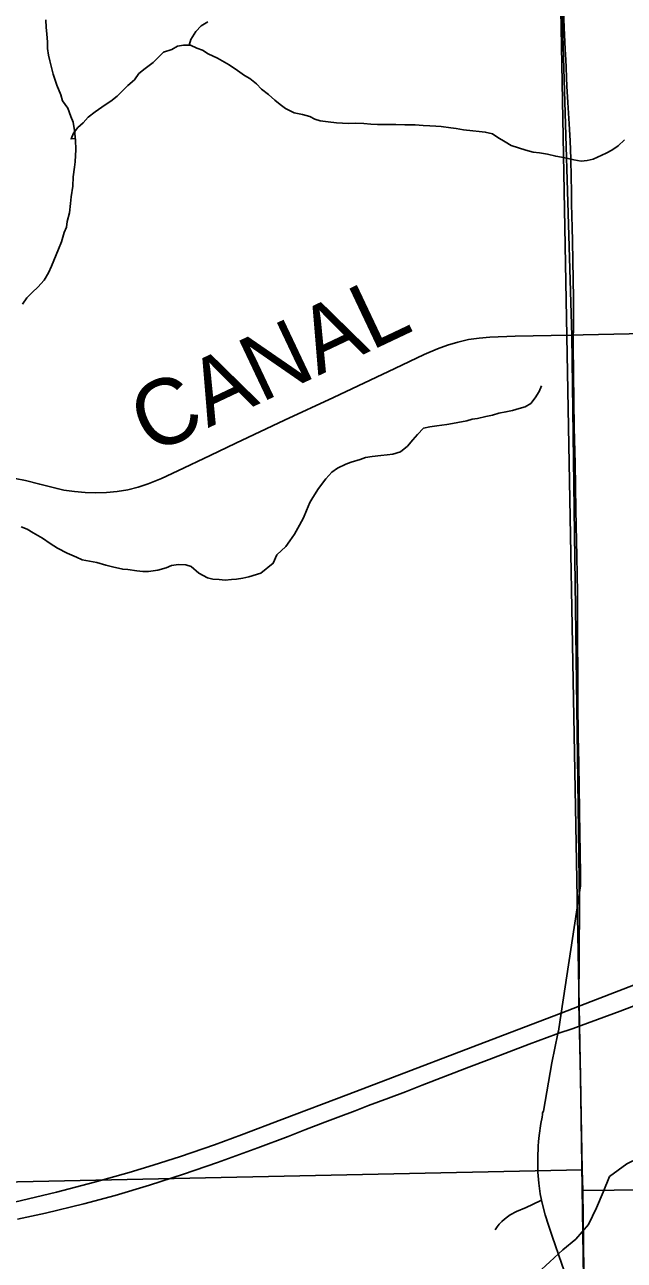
# Model space of a CAD drawing. Extents: x 1985906 to 2360102, y 891258 to 1222054.
# Drawn here: x 2138456 to 2141197, y 1019835 to 1025482 of the extents above; entities that cross this region are included whole.
import ezdxf

# ---------------------------------------------------------------- set-up
doc = ezdxf.new("R2010")
doc.units = 0
for name, color, linetype in [('GM_X_County_Road', 7, 'Continuous'), ('GM_X_County_Road_Text', 7, 'Continuous'), ('GM_X_Minor_River', 7, 'Continuous'), ('GM_X_Section', 7, 'Continuous'), ('GM_X_Township', 7, 'Continuous'), ('GM_X_Township_Road', 7, 'Continuous'), ('GM_X_US_Route', 7, 'Continuous')]:
    doc.layers.add(name, color=color, linetype=linetype)

msp = doc.modelspace()

# ---------------------------------------------------------------- linework, layer by layer
at = {"layer": 'GM_X_County_Road'}
for points in [[(2140964.3, 1024063.1), (2141009.9, 1024063.7), (2141289.1, 1024070.5), (2141534.5, 1024073.5), (2141747.5, 1024076.1), (2141829.2, 1024077.2), (2141878, 1024080.1), (2141910, 1024084.5), (2141941.3, 1024091.9), (2141956.5, 1024097), (2141986.2, 1024110), (2142014.3, 1024126.1), (2142040.5, 1024145.1), (2142064.5, 1024166.7), (2142108.8, 1024214.5), (2142347.2, 1024485.2), (2142487.8, 1024645.3), (2142595.6, 1024768.9), (2142669.9, 1024856.3), (2142773.5, 1024983.3), (2142895, 1025138.1), (2143057.6, 1025344.2), (2143178.2, 1025499.6)], [(2138412, 1023407.4), (2138460, 1023398.1), (2138524.8, 1023381.8), (2138604.2, 1023362), (2138635.9, 1023355.1), (2138684.3, 1023347.8), (2138733, 1023343.2), (2138781.7, 1023341.6), (2138830.5, 1023343.6), (2138879.1, 1023348.5), (2138927.2, 1023356.7), (2138974.4, 1023368.7), (2139020.7, 1023384.1), (2139081.3, 1023408.4), (2139155.8, 1023442.1), (2139303.5, 1023513), (2139421.9, 1023569.5), (2139644.5, 1023674.4), (2139867.3, 1023778.4), (2140149, 1023911.2), (2140282.2, 1023974.7), (2140342.8, 1024000.5), (2140389.3, 1024017.4), (2140436.7, 1024031.5), (2140485.1, 1024042.3), (2140534, 1024049.8), (2140583.3, 1024054.1), (2140698.2, 1024058.1), (2140862.3, 1024061.7), (2140964.3, 1024063.1)]]:
    msp.add_lwpolyline(points, dxfattribs=at)
at = {"layer": 'GM_X_Minor_River'}
for points in [[(2138516.1, 1024281.6), (2138545.8, 1024314), (2138565.5, 1024348.4), (2138579.1, 1024378.7), (2138610.3, 1024455.3), (2138623.9, 1024489.6), (2138637.4, 1024531.9), (2138647.1, 1024556.1), (2138650.8, 1024582.2), (2138660.3, 1024622.4), (2138665.8, 1024664.6), (2138669.4, 1024694.7), (2138676.8, 1024743), (2138678.3, 1024787.1), (2138683.7, 1024831.3), (2138687.4, 1024855.4), (2138690.7, 1024911.6), (2138688.2, 1024953.7), (2138683.6, 1024997.8), (2138677.1, 1025035.8), (2138666.7, 1025061.7), (2138654.1, 1025099.7), (2138629.6, 1025133.4), (2138621.2, 1025161.4), (2138602.6, 1025205.3), (2138585.9, 1025255.2), (2138571, 1025317.2), (2138564.6, 1025343.1), (2138560.2, 1025373.2), (2138559.9, 1025401.2), (2138557.4, 1025439.3), (2138555, 1025469.4), (2138552.5, 1025503.4)], [(2139208.7, 1025387.8), (2139216.4, 1025414), (2139238, 1025450.4), (2139263.7, 1025476.8), (2139293.6, 1025495.2)], [(2138687.3, 1024961.5), (2138668, 1024959.4), (2138679.7, 1024985.7), (2138699.5, 1025012), (2138723.3, 1025032.4), (2138747, 1025058.8), (2138778.9, 1025083.3), (2138824.6, 1025116), (2138850.5, 1025132.3), (2138878.3, 1025154.8), (2138904.1, 1025179.2), (2138927.9, 1025203.6), (2138957.7, 1025230), (2138977.4, 1025258.4), (2139007.2, 1025280.8), (2139043, 1025309.4), (2139066.8, 1025331.8), (2139090.6, 1025356.2), (2139128.6, 1025368.7), (2139154.5, 1025383.1), (2139182.6, 1025387.5), (2139214.7, 1025387.9), (2139243, 1025374.2), (2139269.2, 1025364.5), (2139295.5, 1025348.8), (2139337.9, 1025329.4), (2139390.6, 1025298), (2139429, 1025272.4), (2139461.5, 1025248.8), (2139485.8, 1025235.1), (2139516.2, 1025211.4), (2139538.6, 1025187.6), (2139571, 1025162), (2139599.5, 1025136.3), (2139623.8, 1025116.6), (2139648.2, 1025098.8), (2139688.6, 1025079.3), (2139726.8, 1025071.8), (2139759.1, 1025062.2), (2139783.3, 1025050.5), (2139807.5, 1025042.8), (2139843.8, 1025037.3), (2139882, 1025033.8), (2139936.2, 1025030.5), (2139970.4, 1025030.9), (2140006.5, 1025029.4), (2140038.7, 1025027.8), (2140068.8, 1025026.2), (2140125.1, 1025025), (2140153.2, 1025025.3), (2140193.4, 1025023.9), (2140241.5, 1025024.5), (2140277.7, 1025021), (2140307.9, 1025019.4), (2140336, 1025017.8), (2140360.1, 1025016.1), (2140404.4, 1025010.6), (2140428.5, 1025006.9), (2140462.7, 1025001.4), (2140505, 1024995.9), (2140533.1, 1024994.3), (2140561.3, 1024990.7), (2140595.5, 1024983.1), (2140619.8, 1024965.4), (2140652.2, 1024945.8), (2140680.5, 1024930.1), (2140747.1, 1024908.9), (2140781.3, 1024899.3), (2140809.5, 1024895.7), (2140845.7, 1024890.2), (2140884, 1024880.7), (2140910.2, 1024877), (2140940.4, 1024869.4), (2140966.6, 1024863.7), (2141000.8, 1024858.1), (2141026.8, 1024860.5), (2141054.9, 1024866.9), (2141114.8, 1024893.8), (2141140.7, 1024908.1), (2141168.5, 1024928.5), (2141198.3, 1024955)], [(2138446.8, 1024204.4), (2138466.6, 1024232.8), (2138492.3, 1024259.2), (2138516.1, 1024281.6)], [(2140770.1, 1023750), (2140789.8, 1023776.3), (2140807.6, 1023804.7), (2140819.3, 1023830.9)], [(2138439.9, 1023187.5), (2138468.2, 1023175.9), (2138494.5, 1023160.2), (2138537, 1023134.7), (2138573.4, 1023111.1), (2138605.9, 1023089.5), (2138650.3, 1023066), (2138692.7, 1023048.5), (2138719, 1023036.8), (2138785.4, 1023023.7), (2138827.8, 1023012.2), (2138858, 1023004.6), (2138904.3, 1022993.2), (2138928.4, 1022991.5), (2138968.7, 1022986), (2138996.8, 1022982.3), (2139022.9, 1022982.7), (2139065, 1022989.3), (2139103, 1022999.8), (2139127, 1023010.2), (2139159.1, 1023014.6), (2139193.2, 1023013), (2139217.4, 1023005.3), (2139251.9, 1022975.7), (2139292.4, 1022954.2), (2139316.6, 1022948.5), (2139344.7, 1022946.9), (2139372.9, 1022943.2), (2139400.9, 1022945.6), (2139425, 1022947.9), (2139453.1, 1022952.3), (2139481.1, 1022958.7), (2139535.1, 1022975.5), (2139592.7, 1023020.4), (2139608.3, 1023058.7), (2139650, 1023097.3), (2139667.7, 1023123.7), (2139689.4, 1023154), (2139713, 1023194.4), (2139730.6, 1023228.8), (2139744.3, 1023261), (2139759.9, 1023297.4), (2139773.6, 1023321.6), (2139799.2, 1023362), (2139832.7, 1023406.6), (2139860.5, 1023437.1), (2139886.3, 1023455.5), (2139924.2, 1023474), (2139948.2, 1023482.4), (2139990.2, 1023494.9), (2140014.2, 1023503.3), (2140044.3, 1023507.7), (2140084.4, 1023512.3), (2140112.5, 1023516.6), (2140138.5, 1023519), (2140174.5, 1023529.5), (2140206.3, 1023556), (2140230.1, 1023584.4), (2140251.8, 1023608.7), (2140279.6, 1023637.2), (2140307.6, 1023643.6), (2140339.7, 1023648), (2140385.8, 1023654.7), (2140411.8, 1023659), (2140435.9, 1023663.3), (2140477.9, 1023671.9), (2140502, 1023678.3), (2140526, 1023682.6), (2140564, 1023691.1), (2140594.1, 1023697.5), (2140624.1, 1023706), (2140656.1, 1023712.4), (2140686.2, 1023718.8), (2140716.2, 1023727.2), (2140744.2, 1023735.6), (2140770.1, 1023750)], [(2140710.4, 1019266.4), (2140641.6, 1019338.6), (2140587.1, 1019418.3), (2140570.7, 1019478.2), (2140580.3, 1019528.4), (2140629.8, 1019598.8), (2140683.5, 1019655.3), (2140745, 1019715.8), (2140800.6, 1019776.3), (2140856.2, 1019828.8), (2140915.9, 1019883.3), (2140975.5, 1019931.8), (2141033, 1019998.3), (2141070.5, 1020074.7), (2141100, 1020147), (2141129.5, 1020217.3), (2141209.1, 1020276), (2141262.9, 1020302.4), (2141314.8, 1020324.8), (2141380.7, 1020325.3), (2141448.9, 1020297.8), (2141507, 1020292.2), (2141560.9, 1020298.6)]]:
    msp.add_lwpolyline(points, dxfattribs=at)
at = {"layer": 'GM_X_Section'}
for points in [[(2140905, 1025633), (2144809.5, 1025687.4), (2144717, 1022863), (2144733.4, 1020193.5), (2141007.1, 1020154.3), (2141004.5, 1020248.3)], [(2135642.2, 1025550.2), (2140905, 1025633), (2141004.5, 1020248.3), (2135768, 1020137.7)], [(2141004.5, 1020248.3), (2141007.1, 1020154.3), (2141073.8, 1014909.6), (2135850.9, 1014849.1), (2135768, 1020137.7)], [(2141007.1, 1020154.3), (2144733.4, 1020193.5), (2144828.1, 1014870.9), (2141074.1, 1014849.6), (2141073.8, 1014909.6)]]:
    msp.add_lwpolyline(points, close=True, dxfattribs=at)
at = {"layer": 'GM_X_Township'}
for points in [[(2131125.3, 1025495.7), (2135644.8, 1025556.9), (2135959.6, 1025551.2), (2140910.9, 1025638.8), (2140957.9, 1024059.1), (2140992.6, 1021457.6), (2140989.6, 1021008.1), (2140995.6, 1020742.8), (2140996.5, 1020683.7), (2141011.9, 1019647.4), (2141011.9, 1019058.8), (2141011, 1017657), (2141011, 1017622.9), (2141097.8, 1012223.7), (2141126.9, 1009599), (2140462.9, 1009595.7), (2137186.3, 1009553.5), (2135789.3, 1009523.9), (2133580.3, 1009513.3), (2133246.9, 1009511.7)], [(2141186.6, 998951), (2141184.7, 999312.3), (2141166.1, 1001591.7), (2141179.8, 1004952.8), (2141126.9, 1009599), (2141097.8, 1012223.7), (2141011, 1017622.9), (2141011, 1017657), (2141011.9, 1019058.8), (2141011.9, 1019647.4), (2140996.5, 1020683.7), (2140995.6, 1020742.8), (2140989.6, 1021008.1), (2140992.6, 1021457.6), (2140957.9, 1024059.1), (2140910.9, 1025638.8)]]:
    msp.add_lwpolyline(points, dxfattribs=at)
at = {"layer": 'GM_X_Township_Road'}
for points in [[(2140964.3, 1024063.1), (2140964.6, 1024082.2), (2140965, 1024131.5), (2140964.7, 1024229.8), (2140960.9, 1024491.5), (2140959.5, 1024556.2), (2140957.8, 1024605.1), (2140956.5, 1024665.5), (2140955.2, 1024722.8), (2140954.3, 1024783.3), (2140952.9, 1024868.7), (2140950.1, 1024950.5), (2140945.4, 1025029.2), (2140939.7, 1025126.6), (2140934.9, 1025200.1), (2140932.4, 1025238.1), (2140930.9, 1025288.1), (2140929.3, 1025320.9), (2140927, 1025369.9), (2140923.8, 1025435), (2140922.5, 1025467.8), (2140920, 1025549.7), (2140919, 1025622.6)], [(2140987, 1022216.2), (2140984.7, 1022396.4), (2140985.3, 1022428.9), (2140984.3, 1022494.5), (2140984.6, 1022543.6), (2140983.9, 1022641.9), (2140984, 1022886.9), (2140980.5, 1023051.3), (2140976.2, 1023264.1), (2140972.4, 1023476.8), (2140968.5, 1023639.7), (2140966.5, 1023764.2), (2140965.1, 1023886.1), (2140963.5, 1024017), (2140964.3, 1024063.1)], [(2140996.7, 1021546), (2140996.4, 1021594.9), (2140995.1, 1021702.1), (2140994.1, 1021782.3), (2140992.9, 1021888.1), (2140991.5, 1022003.9), (2140987.5, 1022183), (2140987, 1022216.2)], [(2140978.6, 1021426.2), (2140996.7, 1021546)], [(2140828.3, 1020516.7), (2140865.4, 1020738.1), (2140893.9, 1020871.1), (2140896.3, 1020882.4), (2140908.8, 1020964.9), (2140978.6, 1021426.2)], [(2140818.6, 1020110.2), (2140812.8, 1020138.7), (2140806.5, 1020187.8), (2140802.7, 1020237.2), (2140801.7, 1020303.1), (2140804.2, 1020356.6), (2140805.7, 1020377.3), (2140808.7, 1020404.8), (2140816.3, 1020459.9), (2140821.1, 1020489.6), (2140822.9, 1020500.7), (2140824, 1020508.5), (2140828.3, 1020516.7)], [(2140606.9, 1019973.6), (2140615.8, 1019987.4), (2140625.9, 1020000.5), (2140637.3, 1020012.4), (2140649.5, 1020023.3), (2140662.6, 1020033.3), (2140676.3, 1020042.2), (2140705, 1020057.6), (2140749.4, 1020077), (2140777.8, 1020090.6), (2140818.6, 1020110.2)], [(2141001.5, 1019637.5), (2140931.1, 1019761.6), (2140912.3, 1019816.8), (2140867, 1019945.2), (2140850.6, 1019995.1), (2140835.5, 1020042.4), (2140822.6, 1020090.2), (2140818.6, 1020110.2)]]:
    msp.add_lwpolyline(points, dxfattribs=at)
at = {"layer": 'GM_X_US_Route'}
for points in [[(2138409.6, 1020101.1), (2138601.1, 1020146.5), (2138775.9, 1020191.5), (2138933.9, 1020236), (2139043.9, 1020269.1), (2139168.7, 1020309.7), (2139323.9, 1020363), (2139447.2, 1020408.1), (2139631, 1020478.4), (2139937.6, 1020594.9), (2140704.2, 1020886), (2140908.8, 1020964.9), (2140990.8, 1020996.5), (2140998.6, 1020999.5), (2141239.7, 1021092.5)], [(2138423.5, 1020022.9), (2138551.7, 1020050.7), (2138726.8, 1020093.8), (2138869.2, 1020131.9), (2139026.3, 1020178.6), (2139182.5, 1020228.1), (2139337.3, 1020281.7), (2139522, 1020349.5), (2139660.1, 1020401.3), (2139736.5, 1020431.1), (2139828.4, 1020466.2), (2139889.7, 1020489.5), (2139966.5, 1020518.2), (2140027.7, 1020541.8), (2140119.9, 1020576.2), (2140196.4, 1020605.6), (2140273, 1020634.8), (2140487.1, 1020717.6), (2140579.1, 1020752.5), (2140670.8, 1020788), (2140762.7, 1020823.3), (2140885.9, 1020868.3), (2140893.9, 1020871.1), (2140963.3, 1020895.1), (2140999.5, 1020908.4), (2141178.8, 1020974.2), (2141470.1, 1021084.7)]]:
    msp.add_lwpolyline(points, dxfattribs=at)

# ---------------------------------------------------------------- texts
at = {"layer": 'GM_X_County_Road_Text'}
msp.add_text('CANAL', height=300, rotation=25.3274, dxfattribs=at).set_placement((2139032.2, 1023514.1))

doc.saveas('drawing.dxf')
